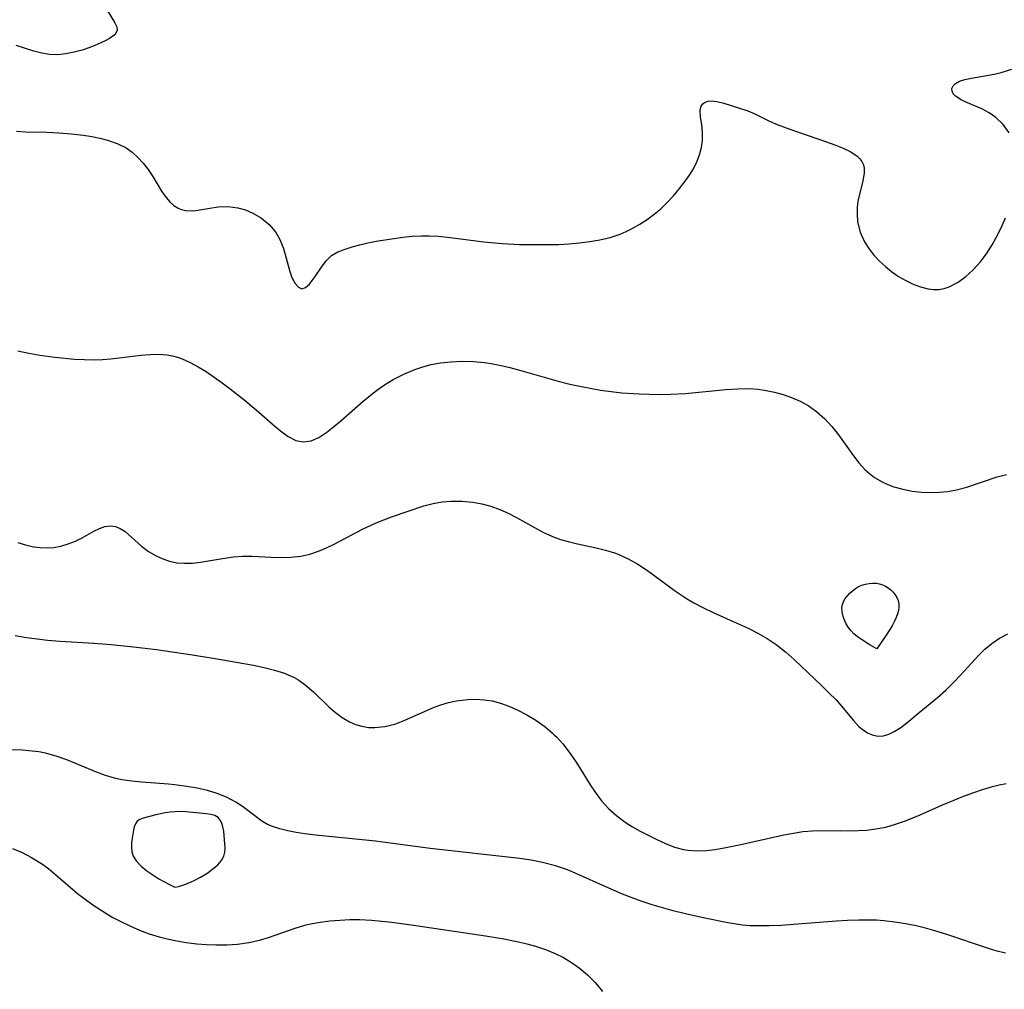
# Model space of a CAD drawing. Header units: inches. Extents: x 1073367 to 1082519, y 1569854 to 1574957.
# Tile 440 of 565: x 1078774 to 1078928, y 1573653 to 1573805. Entities that reach past the tile are written whole.
import ezdxf

# ---------------------------------------------------------------- set-up
doc = ezdxf.new("R2010")
doc.units = ezdxf.units.IN
doc.header["$MEASUREMENT"] = 0
doc.layers.add('CGG_CurvaNivelLidar_v1', color=7, linetype='Continuous', lineweight=30, true_color=0x008008)

msp = doc.modelspace()

# ---------------------------------------------------------------- linework, layer by layer
at = {"layer": 'CGG_CurvaNivelLidar_v1'}
for points in [[(1078787.7681, 1573806.7983, 78), (1078789.0871, 1573804.6618, 78), (1078789.3832, 1573804.0408, 78), (1078789.4462, 1573803.4878, 78), (1078789.0666, 1573802.8144, 78), (1078788.2537, 1573802.21, 78), (1078787.5455, 1573801.8402, 78), (1078786.2962, 1573801.2765, 78), (1078785.1613, 1573800.8262, 78), (1078783.9484, 1573800.4099, 78), (1078782.6811, 1573800.0565, 78), (1078781.4111, 1573799.8036, 78), (1078780.125, 1573799.6743, 78), (1078778.8386, 1573799.7066, 78), (1078777.615, 1573799.912, 78), (1078776.3974, 1573800.2411, 78), (1078773.5855, 1573801.1449, 78)], [(1078929.2752, 1573787.435, 78), (1078928.3246, 1573788.749, 78), (1078927.1812, 1573789.8576, 78), (1078926.1278, 1573790.5841, 78), (1078924.9667, 1573791.1907, 78), (1078922.6944, 1573792.1464, 78), (1078921.7117, 1573792.5958, 78), (1078920.8384, 1573793.1576, 78), (1078920.4769, 1573793.5513, 78), (1078920.2972, 1573793.9444, 78), (1078920.2762, 1573794.387, 78), (1078920.4546, 1573794.8133, 78), (1078920.8241, 1573795.1841, 78), (1078921.4624, 1573795.5157, 78), (1078922.2881, 1573795.7707, 78), (1078923.3584, 1573796.0011, 78), (1078926.9102, 1573796.6407, 78), (1078927.9961, 1573796.8928, 78), (1078929.6952, 1573797.4025, 78)], [(1078773.6785, 1573787.7165, 78), (1078775.0841, 1573787.5999, 78), (1078778.4205, 1573787.5262, 78), (1078780.3186, 1573787.4337, 78), (1078782.2195, 1573787.2784, 78), (1078784.1591, 1573787.0635, 78), (1078785.4434, 1573786.8647, 78), (1078786.6985, 1573786.6124, 78), (1078787.914, 1573786.3002, 78), (1078789.4301, 1573785.7792, 78), (1078790.8224, 1573785.0848, 78), (1078791.8049, 1573784.39, 78), (1078792.6986, 1573783.5814, 78), (1078793.5129, 1573782.687, 78), (1078794.302, 1573781.6664, 78), (1078795.0157, 1573780.6064, 78), (1078796.4055, 1573778.3075, 78), (1078797.1119, 1573777.2723, 78), (1078797.683, 1573776.6005, 78), (1078798.3114, 1573776.0391, 78), (1078798.987, 1573775.6241, 78), (1078799.5248, 1573775.4108, 78), (1078800.1649, 1573775.2634, 78), (1078801.4642, 1573775.228, 78), (1078802.6841, 1573775.391, 78), (1078803.9466, 1573775.6257, 78), (1078805.2556, 1573775.8209, 78), (1078806.7946, 1573775.8739, 78), (1078808.3438, 1573775.6883, 78), (1078809.547, 1573775.3449, 78), (1078810.7067, 1573774.8486, 78), (1078812.0574, 1573774.0574, 78), (1078813.2657, 1573773.086, 78), (1078814.2692, 1573771.9348, 78), (1078815.0036, 1573770.6345, 78), (1078815.4973, 1573769.3196, 78), (1078816.5104, 1573765.6715, 78), (1078816.8387, 1573764.7809, 78), (1078817.3491, 1573763.8137, 78), (1078817.8567, 1573763.2319, 78), (1078818.3933, 1573762.9941, 78), (1078818.9774, 1573763.1803, 78), (1078819.575, 1573763.7229, 78), (1078820.0164, 1573764.2665, 78), (1078820.4964, 1573764.9301, 78), (1078821.4818, 1573766.3809, 78), (1078822.2031, 1573767.3739, 78), (1078823.0577, 1573768.2166, 78), (1078824.0302, 1573768.7783, 78), (1078825.1814, 1573769.2209, 78), (1078826.2795, 1573769.5663, 78), (1078827.4625, 1573769.8885, 78), (1078828.7132, 1573770.1798, 78), (1078830.0164, 1573770.4348, 78), (1078832.7799, 1573770.8819, 78), (1078834.2232, 1573771.0706, 78), (1078835.6842, 1573771.2129, 78), (1078837.1592, 1573771.2895, 78), (1078838.3333, 1573771.2914, 78), (1078839.8149, 1573771.2204, 78), (1078841.6417, 1573771.0441, 78), (1078846.9009, 1573770.3625, 78), (1078849.8294, 1573770.074, 78), (1078852.4972, 1573769.9326, 78), (1078855.5727, 1573769.9168, 78), (1078858.6617, 1573769.9541, 78), (1078860.2878, 1573770.0441, 78), (1078861.9065, 1573770.1899, 78), (1078863.5188, 1573770.3892, 78), (1078865.1099, 1573770.6621, 78), (1078866.717, 1573771.0485, 78), (1078868.2775, 1573771.562, 78), (1078869.2399, 1573771.9642, 78), (1078870.1757, 1573772.4232, 78), (1078871.3699, 1573773.1098, 78), (1078872.5183, 1573773.8725, 78), (1078873.599, 1573774.68, 78), (1078874.6314, 1573775.5422, 78), (1078875.607, 1573776.4572, 78), (1078876.6323, 1573777.5502, 78), (1078877.583, 1573778.6844, 78), (1078878.467, 1573779.8354, 78), (1078879.1523, 1573780.7996, 78), (1078879.7645, 1573781.7801, 78), (1078880.312, 1573782.8718, 78), (1078880.7301, 1573783.9908, 78), (1078881.0169, 1573785.151, 78), (1078881.1673, 1573786.2962, 78), (1078881.1895, 1573787.3975, 78), (1078881.0601, 1573788.7213, 78), (1078880.8871, 1573789.9079, 78), (1078880.8355, 1573790.9352, 78), (1078880.999, 1573791.6382, 78), (1078881.2155, 1573791.9704, 78), (1078881.5064, 1573792.2069, 78), (1078882.0478, 1573792.4056, 78), (1078882.6977, 1573792.4526, 78), (1078883.4211, 1573792.3676, 78), (1078884.5137, 1573792.0728, 78), (1078886.9592, 1573791.3189, 78), (1078888.2816, 1573790.8772, 78), (1078889.3904, 1573790.3964, 78), (1078891.6902, 1573789.2647, 78), (1078892.9061, 1573788.7178, 78), (1078894.875, 1573787.9927, 78), (1078900.4825, 1573786.0734, 78), (1078901.9103, 1573785.5543, 78), (1078903.2404, 1573785.0201, 78), (1078904.4249, 1573784.4434, 78), (1078905.4058, 1573783.7932, 78), (1078905.8604, 1573783.3624, 78), (1078906.1791, 1573782.93, 78), (1078906.4027, 1573782.4211, 78), (1078906.5054, 1573781.9013, 78), (1078906.5089, 1573781.1388, 78), (1078906.2922, 1573779.8638, 78), (1078905.607, 1573777.0049, 78), (1078905.4501, 1573775.8522, 78), (1078905.4066, 1573774.67, 78), (1078905.5029, 1573773.4795, 78), (1078905.8954, 1573771.8809, 78), (1078906.5758, 1573770.3498, 78), (1078907.2514, 1573769.2848, 78), (1078908.0456, 1573768.277, 78), (1078908.9308, 1573767.3229, 78), (1078909.8419, 1573766.4644, 78), (1078910.812, 1573765.6728, 78), (1078911.9036, 1573764.9234, 78), (1078913.0391, 1573764.2711, 78), (1078914.1978, 1573763.7185, 78), (1078915.3754, 1573763.2723, 78), (1078916.5469, 1573762.9688, 78), (1078917.388, 1573762.8603, 78), (1078918.2174, 1573762.8671, 78), (1078919.0458, 1573763.0084, 78), (1078919.8527, 1573763.2771, 78), (1078921.2491, 1573764.0315, 78), (1078922.4593, 1573764.9181, 78), (1078923.6256, 1573765.9679, 78), (1078924.7183, 1573767.1665, 78), (1078925.6946, 1573768.4774, 78), (1078926.5841, 1573769.892, 78), (1078927.3982, 1573771.3813, 78), (1078928.1424, 1573772.9225, 78), (1078928.6637, 1573774.1237, 78)], [(1078773.8488, 1573753.2778, 77.5), (1078775.5695, 1573752.8992, 77.5), (1078777.2982, 1573752.5805, 77.5), (1078779.6795, 1573752.2515, 77.5), (1078782.7697, 1573751.9579, 77.5), (1078784.3153, 1573751.8779, 77.5), (1078785.858, 1573751.865, 77.5), (1078787.1451, 1573751.9168, 77.5), (1078788.4252, 1573752.0191, 77.5), (1078793.1656, 1573752.5848, 77.5), (1078794.6797, 1573752.7045, 77.5), (1078795.9684, 1573752.7268, 77.5), (1078797.2292, 1573752.6402, 77.5), (1078798.1027, 1573752.4932, 77.5), (1078798.9021, 1573752.2798, 77.5), (1078799.6312, 1573752.0214, 77.5), (1078800.8909, 1573751.4554, 77.5), (1078802.1334, 1573750.7758, 77.5), (1078803.364, 1573750.0113, 77.5), (1078805.8774, 1573748.2682, 77.5), (1078807.1582, 1573747.316, 77.5), (1078809.2825, 1573745.6525, 77.5), (1078811.2396, 1573744.0194, 77.5), (1078814.1453, 1573741.4536, 77.5), (1078815.0284, 1573740.7159, 77.5), (1078816.2336, 1573739.8439, 77.5), (1078817.4297, 1573739.2261, 77.5), (1078818.6292, 1573738.9681, 77.5), (1078819.8301, 1573739.1495, 77.5), (1078821.0459, 1573739.6899, 77.5), (1078822.2769, 1573740.4918, 77.5), (1078823.3682, 1573741.346, 77.5), (1078824.4776, 1573742.2954, 77.5), (1078827.9798, 1573745.3737, 77.5), (1078828.8172, 1573746.0698, 77.5), (1078830.0656, 1573747.0365, 77.5), (1078831.3603, 1573747.9412, 77.5), (1078832.7027, 1573748.766, 77.5), (1078834.3749, 1573749.6268, 77.5), (1078836.1038, 1573750.3469, 77.5), (1078837.3645, 1573750.771, 77.5), (1078838.6469, 1573751.1087, 77.5), (1078840.0951, 1573751.3729, 77.5), (1078841.8046, 1573751.5588, 77.5), (1078843.5312, 1573751.6295, 77.5), (1078845.2657, 1573751.5887, 77.5), (1078847.0003, 1573751.4316, 77.5), (1078848.2955, 1573751.2331, 77.5), (1078849.6512, 1573750.9582, 77.5), (1078851.0021, 1573750.6305, 77.5), (1078852.7044, 1573750.1649, 77.5), (1078858.5384, 1573748.5174, 77.5), (1078860.371, 1573748.059, 77.5), (1078862.2139, 1573747.6495, 77.5), (1078865.2192, 1573747.1093, 77.5), (1078866.8899, 1573746.8705, 77.5), (1078868.5656, 1573746.6818, 77.5), (1078871.2417, 1573746.4977, 77.5), (1078872.8855, 1573746.4417, 77.5), (1078874.5297, 1573746.4268, 77.5), (1078876.1725, 1573746.4573, 77.5), (1078878.5186, 1573746.5877, 77.5), (1078884.8258, 1573747.194, 77.5), (1078886.7065, 1573747.318, 77.5), (1078888.568, 1573747.3315, 77.5), (1078889.8793, 1573747.2405, 77.5), (1078891.1753, 1573747.0634, 77.5), (1078892.4513, 1573746.8034, 77.5), (1078893.8242, 1573746.4235, 77.5), (1078895.1596, 1573745.9503, 77.5), (1078896.4959, 1573745.3626, 77.5), (1078897.7685, 1573744.6666, 77.5), (1078899.0612, 1573743.7693, 77.5), (1078900.3492, 1573742.6202, 77.5), (1078901.4693, 1573741.4046, 77.5), (1078902.5105, 1573740.1085, 77.5), (1078904.8539, 1573736.8223, 77.5), (1078905.7115, 1573735.7081, 77.5), (1078906.64, 1573734.6799, 77.5), (1078907.3748, 1573734.0106, 77.5), (1078908.1646, 1573733.4136, 77.5), (1078909.3508, 1573732.7113, 77.5), (1078910.2491, 1573732.2992, 77.5), (1078911.1829, 1573731.9525, 77.5), (1078912.5825, 1573731.5539, 77.5), (1078914.0255, 1573731.2685, 77.5), (1078915.4977, 1573731.0941, 77.5), (1078916.8899, 1573731.0347, 77.5), (1078918.2865, 1573731.0794, 77.5), (1078919.6385, 1573731.2273, 77.5), (1078920.9775, 1573731.4746, 77.5), (1078922.6096, 1573731.9053, 77.5), (1078927.3584, 1573733.495, 77.5), (1078928.842, 1573733.8859, 77.5)], [(1078773.8483, 1573723.2285, 77), (1078775.0933, 1573722.8406, 77), (1078776.34, 1573722.5507, 77), (1078777.39, 1573722.4036, 77), (1078778.4336, 1573722.3598, 77), (1078779.5301, 1573722.4377, 77), (1078780.6015, 1573722.636, 77), (1078781.7744, 1573722.9895, 77), (1078782.8953, 1573723.4452, 77), (1078783.9572, 1573723.9669, 77), (1078785.765, 1573724.9639, 77), (1078786.6518, 1573725.4004, 77), (1078787.5109, 1573725.7063, 77), (1078788.348, 1573725.8222, 77), (1078789.1505, 1573725.7065, 77), (1078789.9268, 1573725.3907, 77), (1078790.6665, 1573724.915, 77), (1078793.2369, 1573722.6435, 77), (1078794.339, 1573721.8279, 77), (1078795.5462, 1573721.1066, 77), (1078796.5702, 1573720.6401, 77), (1078797.647, 1573720.2822, 77), (1078798.7662, 1573720.0488, 77), (1078799.9833, 1573719.9493, 77), (1078801.2256, 1573719.9783, 77), (1078802.4823, 1573720.108, 77), (1078805.9342, 1573720.7226, 77), (1078807.6811, 1573720.9893, 77), (1078809.0857, 1573721.0937, 77), (1078810.5722, 1573721.0857, 77), (1078813.5677, 1573720.9109, 77), (1078815.0719, 1573720.8535, 77), (1078816.6517, 1573720.8916, 77), (1078818.22, 1573721.0738, 77), (1078819.6284, 1573721.3945, 77), (1078821.0096, 1573721.8551, 77), (1078822.23, 1573722.376, 77), (1078823.4331, 1573722.9692, 77), (1078827.8727, 1573725.3287, 77), (1078830.0105, 1573726.3032, 77), (1078832.4464, 1573727.235, 77), (1078837.4962, 1573728.9464, 77), (1078838.953, 1573729.332, 77), (1078840.363, 1573729.571, 77), (1078841.7944, 1573729.6904, 77), (1078843.4787, 1573729.6924, 77), (1078845.1606, 1573729.5475, 77), (1078846.6081, 1573729.2954, 77), (1078848.029, 1573728.9161, 77), (1078849.3969, 1573728.4112, 77), (1078850.733, 1573727.8035, 77), (1078852.043, 1573727.1235, 77), (1078854.857, 1573725.5396, 77), (1078856.2805, 1573724.7924, 77), (1078857.9476, 1573724.0555, 77), (1078858.9509, 1573723.6961, 77), (1078860.1052, 1573723.3585, 77), (1078861.5668, 1573723.0071, 77), (1078864.5112, 1573722.3812, 77), (1078865.9676, 1573722.0292, 77), (1078867.3946, 1573721.597, 77), (1078867.9449, 1573721.3951, 77), (1078869.5342, 1573720.6725, 77), (1078871.0702, 1573719.799, 77), (1078872.5657, 1573718.817, 77), (1078876.9758, 1573715.5701, 77), (1078878.5128, 1573714.5265, 77), (1078879.2057, 1573714.1013, 77), (1078879.8271, 1573713.7456, 77), (1078881.3296, 1573712.9631, 77), (1078882.8696, 1573712.2374, 77), (1078885.9974, 1573710.8531, 77), (1078888.3552, 1573709.7671, 77), (1078889.8688, 1573709.0013, 77), (1078891.3337, 1573708.1699, 77), (1078892.7298, 1573707.2475, 77), (1078894.2114, 1573706.0734, 77), (1078895.617, 1573704.8042, 77), (1078899.8387, 1573700.7727, 77), (1078901.0091, 1573699.6426, 77), (1078902.1093, 1573698.5273, 77), (1078902.7116, 1573697.8719, 77), (1078904.8386, 1573695.2885, 77), (1078905.6963, 1573694.3825, 77), (1078906.4028, 1573693.7879, 77), (1078907.1434, 1573693.3163, 77), (1078907.9247, 1573692.9901, 77), (1078908.7292, 1573692.8488, 77), (1078909.5507, 1573692.9152, 77), (1078910.3849, 1573693.1619, 77), (1078911.3379, 1573693.6155, 77), (1078912.2895, 1573694.2192, 77), (1078913.2285, 1573694.9372, 77), (1078915.1493, 1573696.552, 77), (1078918.0429, 1573698.9148, 77), (1078919.3009, 1573700.0555, 77), (1078920.5252, 1573701.2666, 77), (1078921.6227, 1573702.4289, 77), (1078924.4823, 1573705.5681, 77), (1078925.4242, 1573706.4779, 77), (1078926.5508, 1573707.3997, 77), (1078927.754, 1573708.2151, 77), (1078929.0263, 1573708.9175, 77)], [(1078773.4734, 1573708.6364, 76.5), (1078775.2225, 1573708.3399, 76.5), (1078776.8786, 1573708.0981, 76.5), (1078778.5402, 1573707.8994, 76.5), (1078780.511, 1573707.7249, 76.5), (1078785.759, 1573707.4205, 76.5), (1078788.4934, 1573707.2308, 76.5), (1078791.9866, 1573706.8733, 76.5), (1078795.5907, 1573706.4266, 76.5), (1078800.8873, 1573705.6781, 76.5), (1078804.4664, 1573705.079, 76.5), (1078810.7816, 1573703.9641, 76.5), (1078812.4738, 1573703.6251, 76.5), (1078814.1144, 1573703.2222, 76.5), (1078815.6837, 1573702.7179, 76.5), (1078817.1567, 1573702.0683, 76.5), (1078817.9362, 1573701.6174, 76.5), (1078818.9273, 1573700.907, 76.5), (1078820.1893, 1573699.8067, 76.5), (1078822.6173, 1573697.4676, 76.5), (1078823.6496, 1573696.5793, 76.5), (1078824.7291, 1573695.7827, 76.5), (1078825.8622, 1573695.1134, 76.5), (1078826.8052, 1573694.6973, 76.5), (1078827.7826, 1573694.3998, 76.5), (1078828.8222, 1573694.2301, 76.5), (1078829.8389, 1573694.1997, 76.5), (1078831.3921, 1573694.3707, 76.5), (1078832.9523, 1573694.7591, 76.5), (1078834.551, 1573695.3396, 76.5), (1078839.0063, 1573697.3219, 76.5), (1078840.184, 1573697.7533, 76.5), (1078841.3843, 1573698.1079, 76.5), (1078842.6016, 1573698.3737, 76.5), (1078844.3825, 1573698.587, 76.5), (1078845.6693, 1573698.6273, 76.5), (1078846.9484, 1573698.5647, 76.5), (1078848.2108, 1573698.3813, 76.5), (1078849.5425, 1573698.0349, 76.5), (1078850.8485, 1573697.5597, 76.5), (1078852.133, 1573696.9872, 76.5), (1078853.6244, 1573696.2141, 76.5), (1078855.0718, 1573695.3426, 76.5), (1078856.4542, 1573694.366, 76.5), (1078857.6132, 1573693.3945, 76.5), (1078857.9594, 1573693.0683, 76.5), (1078858.3529, 1573692.6724, 76.5), (1078859.2677, 1573691.6454, 76.5), (1078860.3002, 1573690.3238, 76.5), (1078861.2685, 1573688.941, 76.5), (1078862.1825, 1573687.5192, 76.5), (1078863.5945, 1573685.2147, 76.5), (1078864.3342, 1573684.0957, 76.5), (1078865.3744, 1573682.7294, 76.5), (1078866.5211, 1573681.4649, 76.5), (1078867.7423, 1573680.3473, 76.5), (1078869.054, 1573679.3542, 76.5), (1078870.2168, 1573678.618, 76.5), (1078871.4169, 1573677.9478, 76.5), (1078874.0061, 1573676.6341, 76.5), (1078875.3859, 1573676.0062, 76.5), (1078876.7839, 1573675.4738, 76.5), (1078878.2108, 1573675.0856, 76.5), (1078878.5734, 1573675.0175, 76.5), (1078878.9475, 1573674.9611, 76.5), (1078880.3512, 1573674.8671, 76.5), (1078881.7393, 1573674.9274, 76.5), (1078883.1443, 1573675.0982, 76.5), (1078884.5646, 1573675.3413, 76.5), (1078887.2065, 1573675.8689, 76.5), (1078893.9243, 1573677.3707, 76.5), (1078895.4308, 1573677.6575, 76.5), (1078896.9352, 1573677.8831, 76.5), (1078898.4372, 1573678.0237, 76.5), (1078899.886, 1573678.0661, 76.5), (1078902.7854, 1573678.0249, 76.5), (1078905.5717, 1573678.0548, 76.5), (1078906.9567, 1573678.1389, 76.5), (1078908.3332, 1573678.3019, 76.5), (1078909.9018, 1573678.6126, 76.5), (1078911.4527, 1573679.042, 76.5), (1078912.9841, 1573679.5715, 76.5), (1078915.2881, 1573680.526, 76.5), (1078918.6792, 1573682.0299, 76.5), (1078922.0036, 1573683.3829, 76.5), (1078923.5397, 1573683.9531, 76.5), (1078925.0792, 1573684.4769, 76.5), (1078926.6196, 1573684.941, 76.5), (1078927.6987, 1573685.2192, 76.5), (1078928.7844, 1573685.4387, 76.5)], [(1078928.6946, 1573658.8178, 76), (1078927.3491, 1573659.1656, 76), (1078926.0116, 1573659.5585, 76), (1078919.4714, 1573661.7442, 76), (1078917.5786, 1573662.3346, 76), (1078916.1235, 1573662.7392, 76), (1078914.6581, 1573663.0983, 76), (1078912.9884, 1573663.4439, 76), (1078911.3079, 1573663.7179, 76), (1078909.6175, 1573663.909, 76), (1078908.4528, 1573663.986, 76), (1078907.4258, 1573664.02, 76), (1078905.678, 1573664.0185, 76), (1078903.926, 1573663.9594, 76), (1078902.1718, 1573663.8591, 76), (1078895.4718, 1573663.3202, 76), (1078893.5351, 1573663.1857, 76), (1078891.6085, 1573663.1015, 76), (1078889.6955, 1573663.0964, 76), (1078888.58, 1573663.1457, 76), (1078887.4546, 1573663.2492, 76), (1078885.1797, 1573663.5893, 76), (1078881.5697, 1573664.2991, 76), (1078878.5142, 1573664.9936, 76), (1078876.5696, 1573665.4905, 76), (1078873.3168, 1573666.428, 76), (1078871.7074, 1573666.9542, 76), (1078870.1718, 1573667.5059, 76), (1078868.6518, 1573668.0973, 76), (1078866.0272, 1573669.2092, 76), (1078861.5895, 1573671.2147, 76), (1078860.0122, 1573671.8727, 76), (1078858.1266, 1573672.5414, 76), (1078856.1113, 1573673.0676, 76), (1078854.3381, 1573673.4048, 76), (1078852.5422, 1573673.669, 76), (1078838.4901, 1573675.2424, 76), (1078829.9453, 1573676.4076, 76), (1078820.5263, 1573677.3259, 76), (1078818.8421, 1573677.5423, 76), (1078817.4813, 1573677.7631, 76), (1078816.1771, 1573678.0226, 76), (1078814.9437, 1573678.3223, 76), (1078813.9379, 1573678.6267, 76), (1078813.004, 1573679.0142, 76), (1078812.1013, 1573679.5473, 76), (1078809.3004, 1573681.6805, 76), (1078808.146, 1573682.4573, 76), (1078807.3819, 1573682.8957, 76), (1078806.5565, 1573683.2971, 76), (1078805.1071, 1573683.8615, 76), (1078803.5798, 1573684.3191, 76), (1078801.9954, 1573684.6891, 76), (1078800.3713, 1573684.9854, 76), (1078798.478, 1573685.2414, 76), (1078797.4774, 1573685.3366, 76), (1078793.3, 1573685.6367, 76), (1078791.7293, 1573685.7959, 76), (1078790.1815, 1573686.0311, 76), (1078789.0203, 1573686.2854, 76), (1078787.6074, 1573686.7108, 76), (1078786.2184, 1573687.2283, 76), (1078781.5497, 1573689.1572, 76), (1078779.8815, 1573689.7369, 76), (1078778.1794, 1573690.1892, 76), (1078777.1574, 1573690.3776, 76), (1078776.122, 1573690.5147, 76), (1078774.522, 1573690.6492, 76), (1078772.9018, 1573690.7205, 76)], [(1078773.0285, 1573675.2572, 75.5), (1078774.5486, 1573674.6008, 75.5), (1078776.0152, 1573673.8413, 75.5), (1078777.7357, 1573672.7623, 75.5), (1078778.7087, 1573672.0412, 75.5), (1078779.8484, 1573671.1075, 75.5), (1078783.2336, 1573668.1942, 75.5), (1078784.4072, 1573667.2864, 75.5), (1078785.6199, 1573666.4217, 75.5), (1078787.8137, 1573665.01, 75.5), (1078788.778, 1573664.4483, 75.5), (1078789.9308, 1573663.8276, 75.5), (1078791.4076, 1573663.1102, 75.5), (1078792.9146, 1573662.4618, 75.5), (1078794.4488, 1573661.8872, 75.5), (1078796.0088, 1573661.3963, 75.5), (1078797.2721, 1573661.0711, 75.5), (1078798.5477, 1573660.7995, 75.5), (1078800.236, 1573660.5141, 75.5), (1078801.9326, 1573660.3082, 75.5), (1078803.4305, 1573660.194, 75.5), (1078804.9254, 1573660.1362, 75.5), (1078806.6215, 1573660.1379, 75.5), (1078808.3035, 1573660.2396, 75.5), (1078810.0511, 1573660.4879, 75.5), (1078811.77, 1573660.8796, 75.5), (1078813.1679, 1573661.3028, 75.5), (1078817.3154, 1573662.7551, 75.5), (1078818.8723, 1573663.215, 75.5), (1078819.7395, 1573663.4208, 75.5), (1078821.2502, 1573663.7011, 75.5), (1078822.783, 1573663.9008, 75.5), (1078824.3324, 1573664.029, 75.5), (1078825.894, 1573664.0914, 75.5), (1078827.4639, 1573664.0897, 75.5), (1078829.3108, 1573664.0062, 75.5), (1078830.9033, 1573663.8744, 75.5), (1078832.498, 1573663.7005, 75.5), (1078835.8946, 1573663.2307, 75.5), (1078846.4731, 1573661.6551, 75.5), (1078849.7774, 1573661.1211, 75.5), (1078852.3378, 1573660.6007, 75.5), (1078853.674, 1573660.2745, 75.5), (1078854.99, 1573659.9104, 75.5), (1078856.5618, 1573659.4039, 75.5), (1078858.0823, 1573658.7998, 75.5), (1078859.3914, 1573658.1487, 75.5), (1078860.6427, 1573657.3961, 75.5), (1078861.8314, 1573656.5465, 75.5), (1078863.1552, 1573655.4164, 75.5), (1078864.3873, 1573654.1758, 75.5), (1078865.53, 1573652.8442, 75.5)]]:
    msp.add_polyline3d(points, dxfattribs=at)
for points in [[(1078908.5, 1573706.5197, 77), (1078907.2818, 1573707.2235, 77), (1078906.1063, 1573707.9839, 77), (1078905.4978, 1573708.4308, 77), (1078904.9221, 1573708.9098, 77), (1078904.4149, 1573709.4118, 77), (1078903.9992, 1573709.9367, 77), (1078903.7021, 1573710.4426, 77), (1078903.4745, 1573710.946, 77), (1078903.2886, 1573711.4591, 77), (1078903.1482, 1573711.9751, 77), (1078903.0616, 1573712.4879, 77), (1078903.0422, 1573712.9909, 77), (1078903.109, 1573713.4774, 77), (1078903.2866, 1573713.961, 77), (1078903.5541, 1573714.4209, 77), (1078903.8881, 1573714.8578, 77), (1078904.2727, 1573715.2699, 77), (1078904.6979, 1573715.6523, 77), (1078905.1579, 1573715.9964, 77), (1078905.6514, 1573716.2901, 77), (1078906.1837, 1573716.5234, 77), (1078906.7393, 1573716.6952, 77), (1078907.3076, 1573716.8075, 77), (1078907.8795, 1573716.8557, 77), (1078908.4459, 1573716.8285, 77), (1078908.9388, 1573716.731, 77), (1078909.4165, 1573716.5724, 77), (1078909.874, 1573716.3617, 77), (1078910.3047, 1573716.1037, 77), (1078910.6995, 1573715.799, 77), (1078911.0669, 1573715.427, 77), (1078911.3818, 1573715.0135, 77), (1078911.6405, 1573714.5688, 77), (1078911.834, 1573714.1002, 77), (1078911.9465, 1573713.6127, 77), (1078911.9629, 1573713.0864, 77), (1078911.8921, 1573712.549, 77), (1078911.754, 1573712.0054, 77), (1078911.5441, 1573711.4303, 77), (1078911.2393, 1573710.7808, 77), (1078910.8872, 1573710.135, 77), (1078910.0815, 1573708.8294, 77)], [(1078798.5, 1573669.1747, 76), (1078799.0746, 1573669.3013, 76), (1078799.7444, 1573669.5121, 76), (1078800.5798, 1573669.8245, 76), (1078801.5231, 1573670.2431, 76), (1078802.5122, 1573670.7551, 76), (1078803.4914, 1573671.3432, 76), (1078804.4051, 1573671.9881, 76), (1078805.1962, 1573672.6699, 76), (1078805.8069, 1573673.3683, 76), (1078806.1799, 1573674.0626, 76), (1078806.3109, 1573674.6675, 76), (1078806.3494, 1573675.2976, 76), (1078806.2814, 1573676.5986, 76), (1078806.1315, 1573677.9731, 76), (1078806.0126, 1573678.6159, 76), (1078805.8421, 1573679.2027, 76), (1078805.5984, 1573679.7104, 76), (1078805.2559, 1573680.1113, 76), (1078804.749, 1573680.4045, 76), (1078804.1281, 1573680.5829, 76), (1078803.4248, 1573680.6887, 76), (1078800.2109, 1573680.9722, 76), (1078799.3709, 1573681.0214, 76), (1078798.5307, 1573681.0168, 76), (1078797.7533, 1573680.9449, 76), (1078796.9853, 1573680.8217, 76), (1078795.4983, 1573680.4988, 76), (1078793.5323, 1573680.0108, 76), (1078793.0073, 1573679.7984, 76), (1078792.5874, 1573679.5047, 76), (1078792.3038, 1573679.1196, 76), (1078792.1117, 1573678.6468, 76), (1078791.9789, 1573678.1078, 76), (1078791.7754, 1573676.849, 76), (1078791.6963, 1573676.1566, 76), (1078791.662, 1573675.459, 76), (1078791.7103, 1573674.7653, 76), (1078791.952, 1573674.0404, 76), (1078792.4677, 1573673.2574, 76), (1078793.1973, 1573672.4929, 76), (1078794.0697, 1573671.7654, 76), (1078795.0155, 1573671.0931, 76), (1078795.9665, 1573670.4943, 76), (1078797.5298, 1573669.6344, 76)]]:
    msp.add_polyline3d(points, close=True, dxfattribs=at)

doc.saveas('drawing.dxf')
